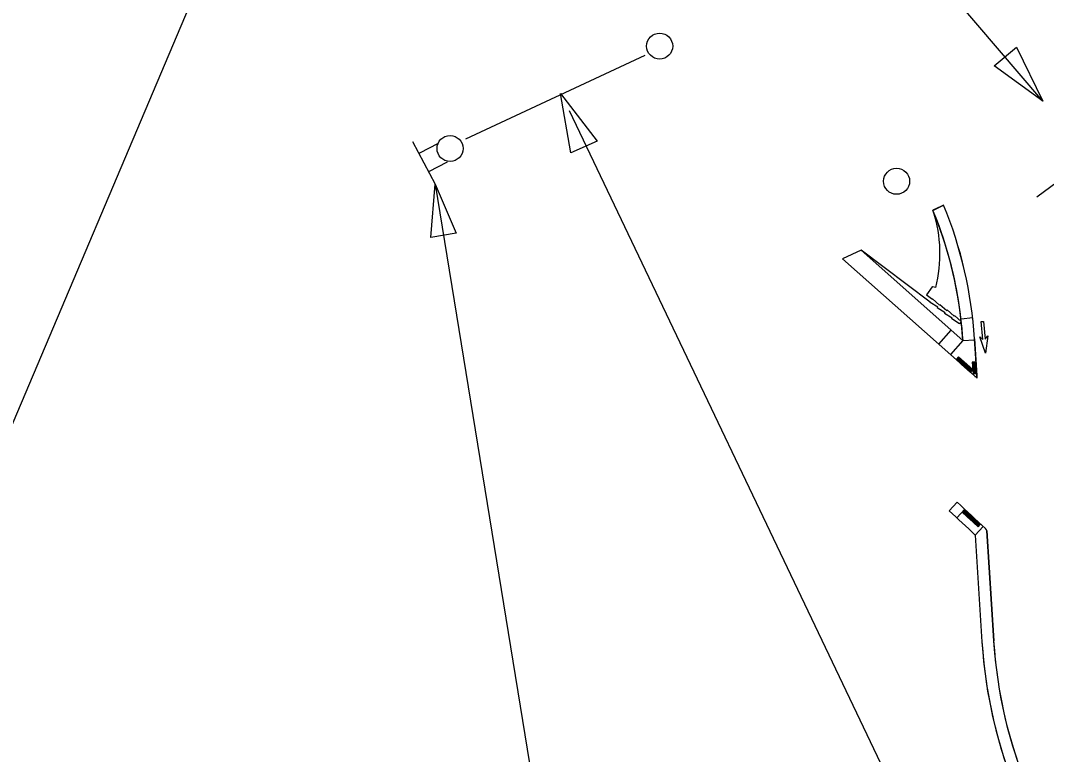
# Model space of a CAD drawing. Extents: x -5665 to 1997148, y 4 to 812485.
# Drawn here: x 1971404.6 to 1971841.2, y 802383.6 to 802696 of the extents above; entities that cross this region are included whole.
import ezdxf

# ---------------------------------------------------------------- set-up
doc = ezdxf.new("R2010")
doc.units = 0
for name, color, linetype in [('RD_EX_Bldg_Foundation', 7, 'Continuous'), ('RD_EX_Misc', 7, 'Continuous'), ('RD_PD_Final_TX', 7, 'Continuous'), ('RD_PD_SW', 7, 'Continuous'), ('RD_SHT_TX', 7, 'Continuous')]:
    doc.layers.add(name, color=color, linetype=linetype)

msp = doc.modelspace()

# ---------------------------------------------------------------- linework, layer by layer
at = {"layer": 'RD_EX_Bldg_Foundation'}
for p, q in [((1971813.36, 802567.86), (1971814.4, 802567.96)), ((1971814.1, 802560.21), (1971813.36, 802567.86)), ((1971814.4, 802567.96), (1971815.13, 802560.31)), ((1971815.18, 802554.43), (1971812.8, 802561.44)), ((1971812.8, 802561.44), (1971814.1, 802560.21)), ((1971815.13, 802560.31), (1971816.17, 802561.76)), ((1971816.17, 802561.76), (1971815.18, 802554.43))]:
    msp.add_line(p, q, dxfattribs=at)
at = {"layer": 'RD_EX_Misc'}
msp.add_line((1971638.06, 802657.71), (1971983.56, 801933.3), dxfattribs=at)
at = {"layer": 'RD_PD_Final_TX'}
for points in [[(1971818.91, 802676.79), (1971828.41, 802684.73), (1971839.58, 802661.72)], [(1971650.01, 802644.69), (1971638.69, 802639.69), (1971634.32, 802664.89)], [(1971589.98, 802605.47), (1971579.12, 802603.71), (1971581.01, 802626.36)]]:
    msp.add_lwpolyline(points, close=True, dxfattribs=at)
at = {"layer": 'RD_PD_SW'}
for p, q in [((1971792.87, 802615.22), (1971797.35, 802617.46)), ((1971793.45, 802615.51), (1971792.87, 802615.22)), ((1971797.35, 802617.46), (1971793.45, 802615.51)), ((1971762.24, 802598.28), (1971754.32, 802594.62)), ((1971791.72, 802576.19), (1971762.24, 802598.28)), ((1971762.24, 802598.28), (1971805.61, 802559.79)), ((1971762.24, 802598.28), (1971805.61, 802559.79)), ((1971805.61, 802559.79), (1971762.24, 802598.28)), ((1971754.32, 802594.62), (1971811.63, 802543.74)), ((1971754.32, 802594.62), (1971811.63, 802543.74)), ((1971792.59, 802582.72), (1971790.08, 802579.3)), ((1971790.08, 802579.3), (1971792.62, 802577.39)), ((1971794.09, 802582.35), (1971792.63, 802582.71)), ((1971791.61, 802576.04), (1971791.72, 802576.19)), ((1971794.89, 802573.94), (1971791.61, 802576.04)), ((1971792.62, 802577.39), (1971792.69, 802577.48)), ((1971792.69, 802577.48), (1971795.61, 802574.9)), ((1971795.61, 802574.9), (1971795.79, 802575.14)), ((1971795.79, 802575.14), (1971798.72, 802572.57)), ((1971794.71, 802573.7), (1971794.89, 802573.94)), ((1971798, 802571.61), (1971794.71, 802573.7)), ((1971797.82, 802571.37), (1971798, 802571.61)), ((1971801.1, 802569.28), (1971797.82, 802571.37)), ((1971798.72, 802572.57), (1971798.9, 802572.81)), ((1971798.9, 802572.81), (1971801.82, 802570.24)), ((1971801.82, 802570.24), (1971802.01, 802570.48)), ((1971802.01, 802570.48), (1971804.92, 802567.91)), ((1971800.92, 802569.04), (1971801.1, 802569.28)), ((1971804.21, 802566.94), (1971800.92, 802569.04)), ((1971809.78, 802569.44), (1971804.82, 802568.88)), ((1971804.92, 802567.91), (1971804.93, 802567.9)), ((1971804.93, 802567.9), (1971804.92, 802567.89)), ((1971795.32, 802558.22), (1971800.63, 802564.21)), ((1971805.61, 802559.79), (1971800.3, 802553.8)), ((1971805.61, 802559.79), (1971805.59, 802560.17)), ((1971805.59, 802560.17), (1971805.59, 802560.17)), ((1971805.59, 802560.17), (1971805.61, 802559.79)), ((1971805.61, 802559.79), (1971810.6, 802560.1)), ((1971805.61, 802559.82), (1971805.61, 802559.79)), ((1971811.63, 802543.74), (1971810.58, 802560.49)), ((1971810.58, 802560.49), (1971811.56, 802544.95)), ((1971803.18, 802490.92), (1971799.78, 802487.25)), ((1971803.18, 802490.92), (1971799.78, 802487.25)), ((1971806.39, 802487.95), (1971803, 802484.28)), ((1971810.84, 802477.01), (1971814.24, 802480.68)), ((1971818.7, 802431.9), (1971815.74, 802478.72)), ((1971815.74, 802478.72), (1971818.7, 802431.9)), ((1971810.84, 802477.01), (1971813.71, 802431.59)), ((1971810.84, 802477.01), (1971813.71, 802431.59))]:
    msp.add_line(p, q, dxfattribs=at)
for points in [[(1971792.63, 802582.71), (1971792.59, 802582.72), (1971790.08, 802579.3)], [(1971801.1, 802569.28), (1971801.1, 802569.28)], [(1971804.92, 802567.91), (1971804.57, 802567.43), (1971804.21, 802566.94)], [(1971805.59, 802560.17), (1971805.59, 802560.17)]]:
    msp.add_lwpolyline(points, dxfattribs=at)
for points in [[(1971807.46, 802549.56), (1971803.74, 802552.88), (1971802.67, 802551.69), (1971806.39, 802548.37)], [(1971809.84, 802547.43), (1971806.12, 802550.75), (1971805.06, 802549.56), (1971808.78, 802546.24)], [(1971809.6, 802550.58), (1971809.91, 802545.6), (1971811.51, 802545.7), (1971811.2, 802550.67)], [(1971810.2, 802484.37), (1971806.56, 802487.78), (1971805.47, 802486.61), (1971809.1, 802483.21)], [(1971813.15, 802481.68), (1971809.48, 802485.05), (1971808.39, 802483.87), (1971812.07, 802480.5)]]:
    msp.add_lwpolyline(points, close=True, dxfattribs=at)
for centre, radius in [((1971803.77, 802552.46), 0.146), ((1971803.77, 802552.46), 0.073), ((1971804.06, 802552.19), 0.146), ((1971804.06, 802552.19), 0.073), ((1971803.09, 802551.71), 0.146), ((1971803.09, 802551.71), 0.073), ((1971803.39, 802551.44), 0.146), ((1971803.43, 802552.08), 0.146), ((1971803.39, 802551.44), 0.073), ((1971803.43, 802552.08), 0.073), ((1971803.69, 802551.17), 0.146), ((1971803.73, 802551.81), 0.146), ((1971803.69, 802551.17), 0.073), ((1971803.73, 802551.81), 0.073), ((1971803.99, 802550.91), 0.146), ((1971804.02, 802551.55), 0.146), ((1971803.99, 802550.91), 0.073), ((1971804.02, 802551.55), 0.073), ((1971804.29, 802550.64), 0.146), ((1971804.32, 802551.28), 0.146), ((1971804.36, 802551.93), 0.146), ((1971804.29, 802550.64), 0.073), ((1971804.32, 802551.28), 0.073), ((1971804.36, 802551.93), 0.073), ((1971804.59, 802550.37), 0.146), ((1971804.62, 802551.01), 0.146), ((1971804.59, 802550.37), 0.073), ((1971804.66, 802551.66), 0.146), ((1971804.62, 802551.01), 0.073), ((1971804.66, 802551.66), 0.073), ((1971804.89, 802550.11), 0.146), ((1971804.92, 802550.75), 0.146), ((1971804.96, 802551.39), 0.146), ((1971804.89, 802550.11), 0.073), ((1971804.92, 802550.75), 0.073), ((1971804.96, 802551.39), 0.073), ((1971805.18, 802549.84), 0.146), ((1971805.22, 802550.48), 0.146), ((1971805.26, 802551.13), 0.146), ((1971805.18, 802549.84), 0.073), ((1971805.22, 802550.48), 0.073), ((1971805.26, 802551.13), 0.073), ((1971805.48, 802549.58), 0.146), ((1971805.48, 802549.58), 0.146), ((1971805.52, 802550.21), 0.146), ((1971805.56, 802550.86), 0.146), ((1971805.48, 802549.58), 0.073), ((1971805.48, 802549.58), 0.073), ((1971805.52, 802550.21), 0.073), ((1971805.56, 802550.86), 0.073), ((1971805.78, 802549.31), 0.146), ((1971805.78, 802549.31), 0.146), ((1971805.82, 802549.95), 0.146), ((1971805.82, 802549.95), 0.146), ((1971805.86, 802550.59), 0.146), ((1971805.78, 802549.31), 0.073), ((1971805.78, 802549.31), 0.073), ((1971805.82, 802549.95), 0.073), ((1971805.82, 802549.95), 0.073), ((1971805.86, 802550.59), 0.073), ((1971806.08, 802549.04), 0.146), ((1971806.08, 802549.04), 0.146), ((1971806.11, 802549.68), 0.146), ((1971806.11, 802549.68), 0.146), ((1971806.15, 802550.33), 0.146), ((1971806.15, 802550.33), 0.146), ((1971806.08, 802549.04), 0.073), ((1971806.08, 802549.04), 0.073), ((1971806.11, 802549.68), 0.073), ((1971806.11, 802549.68), 0.073), ((1971806.15, 802550.33), 0.073), ((1971806.15, 802550.33), 0.073), ((1971806.38, 802548.78), 0.146), ((1971806.38, 802548.78), 0.146), ((1971806.41, 802549.42), 0.146), ((1971806.41, 802549.42), 0.146), ((1971806.45, 802550.06), 0.146), ((1971806.45, 802550.06), 0.146), ((1971806.38, 802548.78), 0.073), ((1971806.38, 802548.78), 0.073), ((1971806.41, 802549.42), 0.073), ((1971806.41, 802549.42), 0.073), ((1971806.45, 802550.06), 0.073), ((1971806.45, 802550.06), 0.073), ((1971806.68, 802548.51), 0.146), ((1971806.71, 802549.15), 0.146), ((1971806.71, 802549.15), 0.146), ((1971806.68, 802548.51), 0.073), ((1971806.75, 802549.8), 0.146), ((1971806.75, 802549.8), 0.146), ((1971806.71, 802549.15), 0.073), ((1971806.71, 802549.15), 0.073), ((1971806.75, 802549.8), 0.073), ((1971806.75, 802549.8), 0.073), ((1971806.98, 802548.24), 0.146), ((1971807.01, 802548.88), 0.146), ((1971807.05, 802549.53), 0.146), ((1971807.05, 802549.53), 0.146), ((1971806.98, 802548.24), 0.073), ((1971807.01, 802548.88), 0.073), ((1971807.05, 802549.53), 0.073), ((1971807.05, 802549.53), 0.073), ((1971807.27, 802547.98), 0.146), ((1971807.31, 802548.62), 0.146), ((1971807.35, 802549.26), 0.146), ((1971807.27, 802547.98), 0.073), ((1971807.31, 802548.62), 0.073), ((1971807.35, 802549.26), 0.073), ((1971807.61, 802548.35), 0.146), ((1971807.65, 802549), 0.146), ((1971807.61, 802548.35), 0.073), ((1971807.65, 802549), 0.073), ((1971807.9, 802548.08), 0.146), ((1971807.95, 802548.73), 0.146), ((1971807.9, 802548.08), 0.073), ((1971807.95, 802548.73), 0.073), ((1971808.2, 802547.82), 0.146), ((1971808.24, 802548.46), 0.146), ((1971808.2, 802547.82), 0.073), ((1971808.24, 802548.46), 0.073), ((1971808.54, 802548.2), 0.146), ((1971808.54, 802548.2), 0.073), ((1971808.84, 802547.93), 0.146), ((1971808.84, 802547.93), 0.073), ((1971809.91, 802550.31), 0.146), ((1971809.94, 802549.91), 0.146), ((1971809.96, 802549.51), 0.146), ((1971809.91, 802550.31), 0.073), ((1971809.99, 802549.11), 0.146), ((1971809.94, 802549.91), 0.073), ((1971810.01, 802548.72), 0.146), ((1971809.96, 802549.51), 0.073), ((1971810.04, 802548.32), 0.146), ((1971809.99, 802549.11), 0.073), ((1971810.06, 802547.92), 0.146), ((1971810.01, 802548.72), 0.073), ((1971810.04, 802548.32), 0.073), ((1971810.06, 802547.92), 0.073), ((1971810.42, 802550.34), 0.146), ((1971810.45, 802549.95), 0.146), ((1971810.47, 802549.55), 0.146), ((1971810.42, 802550.34), 0.073), ((1971810.5, 802549.15), 0.146), ((1971810.45, 802549.95), 0.073), ((1971810.52, 802548.75), 0.146), ((1971810.47, 802549.55), 0.073), ((1971810.55, 802548.35), 0.146), ((1971810.5, 802549.15), 0.073), ((1971810.57, 802547.95), 0.146), ((1971810.52, 802548.75), 0.073), ((1971810.55, 802548.35), 0.073), ((1971810.57, 802547.95), 0.073), ((1971810.92, 802550.38), 0.146), ((1971810.95, 802549.98), 0.146), ((1971810.97, 802549.58), 0.146), ((1971810.92, 802550.38), 0.073), ((1971810.99, 802549.18), 0.146), ((1971810.95, 802549.98), 0.073), ((1971811.02, 802548.78), 0.146), ((1971810.97, 802549.58), 0.073), ((1971811.04, 802548.38), 0.146), ((1971810.99, 802549.18), 0.073), ((1971811.07, 802547.98), 0.146), ((1971811.02, 802548.78), 0.073), ((1971811.04, 802548.38), 0.073), ((1971811.07, 802547.98), 0.073), ((1971807.57, 802547.71), 0.146), ((1971807.57, 802547.71), 0.073), ((1971807.87, 802547.45), 0.146), ((1971807.87, 802547.45), 0.073), ((1971808.17, 802547.18), 0.146), ((1971808.17, 802547.18), 0.073), ((1971808.47, 802546.91), 0.146), ((1971808.5, 802547.55), 0.146), ((1971808.47, 802546.91), 0.073), ((1971808.5, 802547.55), 0.073), ((1971808.77, 802546.65), 0.146), ((1971808.8, 802547.29), 0.146), ((1971808.77, 802546.65), 0.073), ((1971808.8, 802547.29), 0.073), ((1971809.1, 802547.02), 0.146), ((1971809.14, 802547.67), 0.146), ((1971809.1, 802547.02), 0.073), ((1971809.14, 802547.67), 0.073), ((1971809.44, 802547.4), 0.146), ((1971809.44, 802547.4), 0.073), ((1971810.09, 802547.52), 0.146), ((1971810.11, 802547.12), 0.146), ((1971810.14, 802546.72), 0.146), ((1971810.09, 802547.52), 0.073), ((1971810.16, 802546.32), 0.146), ((1971810.11, 802547.12), 0.073), ((1971810.19, 802545.92), 0.146), ((1971810.14, 802546.72), 0.073), ((1971810.16, 802546.32), 0.073), ((1971810.19, 802545.92), 0.073), ((1971810.6, 802547.55), 0.146), ((1971810.62, 802547.15), 0.146), ((1971810.65, 802546.75), 0.146), ((1971810.6, 802547.55), 0.073), ((1971810.67, 802546.35), 0.146), ((1971810.62, 802547.15), 0.073), ((1971810.7, 802545.95), 0.146), ((1971810.65, 802546.75), 0.073), ((1971810.67, 802546.35), 0.073), ((1971810.7, 802545.95), 0.073), ((1971811.09, 802547.58), 0.146), ((1971811.12, 802547.18), 0.146), ((1971811.14, 802546.78), 0.146), ((1971811.09, 802547.58), 0.073), ((1971811.17, 802546.38), 0.146), ((1971811.12, 802547.18), 0.073), ((1971811.19, 802545.98), 0.146), ((1971811.14, 802546.78), 0.073), ((1971811.17, 802546.38), 0.073), ((1971811.19, 802545.98), 0.073), ((1971805.89, 802486.62), 0.146), ((1971806.23, 802486.99), 0.146), ((1971806.23, 802486.99), 0.073), ((1971806.52, 802486.71), 0.146), ((1971806.58, 802487.36), 0.146), ((1971806.52, 802486.71), 0.073), ((1971806.58, 802487.36), 0.073), ((1971806.87, 802487.08), 0.146), ((1971806.87, 802487.08), 0.073), ((1971807.16, 802486.81), 0.146), ((1971807.16, 802486.81), 0.073), ((1971805.89, 802486.62), 0.073), ((1971806.18, 802486.35), 0.146), ((1971806.18, 802486.35), 0.073), ((1971806.48, 802486.08), 0.146), ((1971806.48, 802486.08), 0.073), ((1971806.77, 802485.8), 0.146), ((1971806.82, 802486.44), 0.146), ((1971806.77, 802485.8), 0.073), ((1971806.82, 802486.44), 0.073), ((1971807.06, 802485.53), 0.146), ((1971807.11, 802486.17), 0.146), ((1971807.06, 802485.53), 0.073), ((1971807.11, 802486.17), 0.073), ((1971807.35, 802485.25), 0.146), ((1971807.4, 802485.89), 0.146), ((1971807.35, 802485.25), 0.073), ((1971807.46, 802486.54), 0.146), ((1971807.4, 802485.89), 0.073), ((1971807.46, 802486.54), 0.073), ((1971807.64, 802484.98), 0.146), ((1971807.69, 802485.62), 0.146), ((1971807.64, 802484.98), 0.073), ((1971807.75, 802486.26), 0.146), ((1971807.69, 802485.62), 0.073), ((1971807.75, 802486.26), 0.073), ((1971807.93, 802484.71), 0.146), ((1971807.98, 802485.34), 0.146), ((1971807.93, 802484.71), 0.073), ((1971808.04, 802485.99), 0.146), ((1971807.98, 802485.34), 0.073), ((1971808.04, 802485.99), 0.073), ((1971808.23, 802484.43), 0.146), ((1971808.28, 802485.07), 0.146), ((1971808.23, 802484.43), 0.073), ((1971808.33, 802485.72), 0.146), ((1971808.28, 802485.07), 0.073), ((1971808.33, 802485.72), 0.073), ((1971808.52, 802484.16), 0.146), ((1971808.57, 802484.8), 0.146), ((1971808.52, 802484.16), 0.073), ((1971808.62, 802485.44), 0.146), ((1971808.57, 802484.8), 0.073), ((1971808.62, 802485.44), 0.073), ((1971808.81, 802483.89), 0.146), ((1971808.82, 802483.88), 0.146), ((1971808.86, 802484.52), 0.146), ((1971808.81, 802483.89), 0.073), ((1971808.82, 802483.88), 0.073), ((1971808.92, 802485.17), 0.146), ((1971808.86, 802484.52), 0.073), ((1971808.92, 802485.17), 0.073), ((1971809.1, 802483.61), 0.146), ((1971809.11, 802483.61), 0.146), ((1971809.15, 802484.25), 0.146), ((1971809.15, 802484.25), 0.146), ((1971809.1, 802483.61), 0.073), ((1971809.11, 802483.61), 0.073), ((1971809.21, 802484.9), 0.146), ((1971809.15, 802484.25), 0.073), ((1971809.15, 802484.25), 0.073), ((1971809.21, 802484.9), 0.073), ((1971809.41, 802483.34), 0.146), ((1971809.44, 802483.98), 0.146), ((1971809.45, 802483.98), 0.146), ((1971809.41, 802483.34), 0.073), ((1971809.5, 802484.62), 0.146), ((1971809.5, 802484.62), 0.146), ((1971809.44, 802483.98), 0.073), ((1971809.45, 802483.98), 0.073), ((1971809.5, 802484.62), 0.073), ((1971809.5, 802484.62), 0.073), ((1971809.7, 802483.07), 0.146), ((1971809.74, 802483.71), 0.146), ((1971809.7, 802483.07), 0.073), ((1971809.79, 802484.35), 0.146), ((1971809.79, 802484.35), 0.146), ((1971809.74, 802483.71), 0.073), ((1971809.79, 802484.35), 0.073), ((1971809.79, 802484.35), 0.073), ((1971810, 802482.8), 0.146), ((1971810.04, 802483.44), 0.146), ((1971810, 802482.8), 0.073), ((1971810.09, 802484.08), 0.146), ((1971810.04, 802483.44), 0.073), ((1971810.09, 802484.08), 0.073), ((1971810.29, 802482.53), 0.146), ((1971810.33, 802483.17), 0.146), ((1971810.29, 802482.53), 0.073), ((1971810.38, 802483.81), 0.146), ((1971810.33, 802483.17), 0.073), ((1971810.38, 802483.81), 0.073), ((1971810.59, 802482.26), 0.146), ((1971810.63, 802482.89), 0.146), ((1971810.68, 802483.54), 0.146), ((1971810.63, 802482.89), 0.073), ((1971810.68, 802483.54), 0.073), ((1971810.92, 802482.62), 0.146), ((1971810.97, 802483.27), 0.146), ((1971810.92, 802482.62), 0.073), ((1971810.97, 802483.27), 0.073), ((1971811.22, 802482.35), 0.146), ((1971811.27, 802483), 0.146), ((1971811.22, 802482.35), 0.073), ((1971811.27, 802483), 0.073), ((1971811.56, 802482.73), 0.146), ((1971811.56, 802482.73), 0.073), ((1971811.86, 802482.46), 0.146), ((1971811.86, 802482.46), 0.073), ((1971810.59, 802482.26), 0.073), ((1971810.88, 802481.99), 0.146), ((1971810.88, 802481.99), 0.073), ((1971811.18, 802481.72), 0.146), ((1971811.18, 802481.72), 0.073), ((1971811.47, 802481.45), 0.146), ((1971811.51, 802482.08), 0.146), ((1971811.47, 802481.45), 0.073), ((1971811.51, 802482.08), 0.073), ((1971811.76, 802481.17), 0.146), ((1971811.81, 802481.81), 0.146), ((1971811.76, 802481.17), 0.073), ((1971811.81, 802481.81), 0.073), ((1971812.06, 802480.9), 0.146), ((1971812.1, 802481.54), 0.146), ((1971812.06, 802480.9), 0.073), ((1971812.15, 802482.19), 0.146), ((1971812.1, 802481.54), 0.073), ((1971812.15, 802482.19), 0.073), ((1971812.4, 802481.27), 0.146), ((1971812.45, 802481.92), 0.146), ((1971812.4, 802481.27), 0.073), ((1971812.45, 802481.92), 0.073), ((1971812.74, 802481.65), 0.146), ((1971812.74, 802481.65), 0.073)]:
    msp.add_circle(centre, radius, dxfattribs=at)
for centre, radius, start, end in [((1971632.93, 802549.27), 173, 3.4857, 22.4095), ((1971633.02, 802549.29), 172.9, 6.1814, 22.4141), ((1971632.93, 802549.27), 173, 6.186, 22.1874), ((1971735.84, 802596.74), 60, 346.1233, 17.318), ((1971632.93, 802549.27), 178, 3.6139, 22.5273), ((1971633, 802549.28), 177.92, 3.6099, 22.5314), ((1971632.93, 802549.27), 173, 3.6139, 6.186), ((1971632.93, 802549.27), 173, 3.4956, 6.1811), ((1971811.06, 802544.92), 0.5, 228.4058, 3.6139), ((1967911.41, 798277.15), 5731, 47.124386, 47.275027), ((1967911.41, 798277.15), 5731, 47.124386, 47.275027), ((1967911.41, 798277.15), 5736, 47.110429, 47.275027), ((1967911.41, 798277.15), 5736, 47.110429, 47.275027), ((1971814.24, 802478.63), 1.5, 3.6139, 47.1104), ((1971814.24, 802478.63), 1.5, 3.6139, 47.1104), ((1972016.3, 802444.38), 203, 183.6139, 202.7282), ((1972016.3, 802444.38), 203, 183.6139, 204.3349), ((1972016.3, 802444.38), 198, 183.6139, 202.7282), ((1972016.3, 802444.38), 198, 183.6139, 207.4205)]:
    msp.add_arc(centre, radius, start, end, dxfattribs=at)
at = {"layer": 'RD_SHT_TX'}
for p, q in [((1971839.58, 802661.72), (1970759.35, 803929.81)), ((1971228.52, 802116.88), (1971501.27, 802760.78)), ((1971594.05, 802645.66), (1971670.41, 802681.33)), ((1971571.44, 802644.53), (1971581.01, 802626.36)), ((1971582.31, 802643.72), (1971574.42, 802639.57)), ((1971586.12, 802635.78), (1971578.23, 802631.63)), ((1971853.52, 802633.04), (1971837, 802620.86)), ((1971581.01, 802626.36), (1971657.16, 802158.55))]:
    msp.add_line(p, q, dxfattribs=at)
for centre in [(1971676.55, 802685.13), (1971587.35, 802641.55), (1971777.38, 802627.59)]:
    msp.add_circle(centre, 5.54, dxfattribs=at)

doc.saveas('drawing.dxf')
